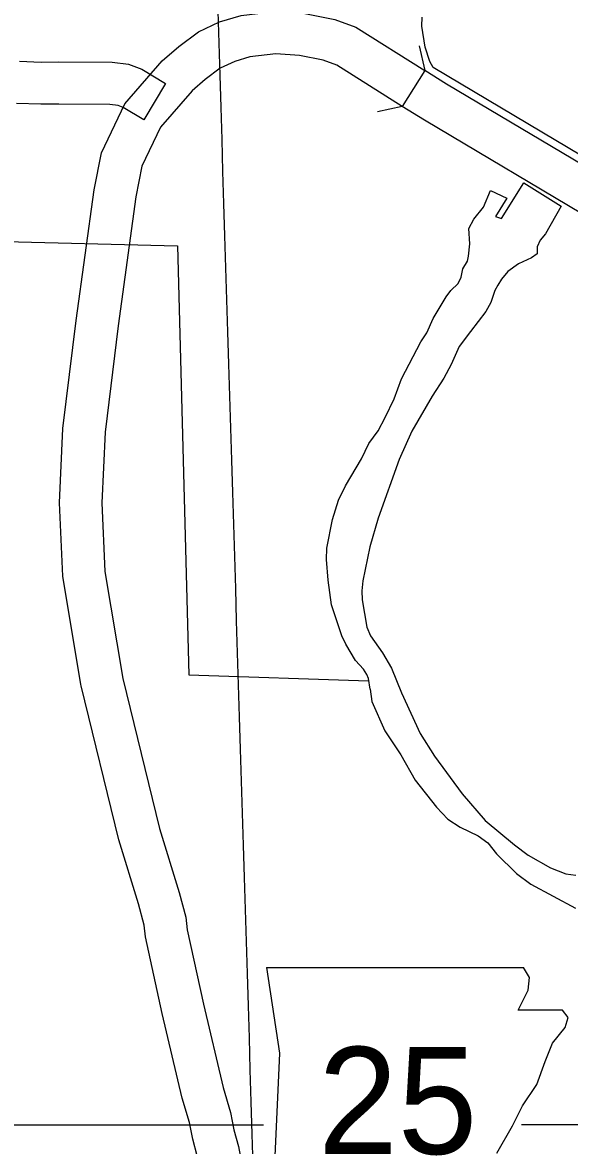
# Model space of a CAD drawing. Extents: x 1212896 to 1368412, y 378476 to 478763.
# Drawn here: x 1310268 to 1313505, y 427313 to 433963 of the extents above; entities that cross this region are included whole.
import ezdxf

# ---------------------------------------------------------------- set-up
doc = ezdxf.new("R2010")
doc.units = 0
for name, color, linetype in [('Level 10', 7, 'Continuous'), ('Level 21', 7, 'Continuous'), ('Level 37', 7, 'Continuous'), ('Level 5', 7, 'Continuous'), ('Level 60', 7, 'Continuous'), ('Level 7', 7, 'Continuous'), ('Level 9', 7, 'Continuous')]:
    doc.layers.add(name, color=color, linetype=linetype)

msp = doc.modelspace()

# ---------------------------------------------------------------- linework, layer by layer
at = {"layer": 'Level 10'}
for p, q in [((1312648.6, 433677.8), (1312515.6, 433466.1)), ((1311114.3, 433601.5), (1310985.7, 433387.2))]:
    msp.add_line(p, q, dxfattribs=at)
for points in [[(1310613.6, 430042), (1310507.1, 430685.1), (1310487, 431117.9), (1310507, 431557.9), (1310585.7, 432198), (1310691.9, 432971), (1310735.7, 433191.1), (1310872.7, 433481.5), (1311094.9, 433735.6), (1311192.8, 433820.5), (1311309, 433906.9), (1311434.3, 433966), (1311562.2, 434004.1), (1311759.5, 434027.1), (1311939, 434016.6), (1312115.8, 433980.8), (1312239.7, 433934.6), (1312648.6, 433677.8)], [(1310251.3, 433732.8), (1310378.7, 433728.2), (1310482.8, 433729.8)], [(1310482.8, 433729.8), (1310799.6, 433727.4), (1310894.5, 433716.2), (1310974.6, 433685.4), (1311114.3, 433601.5)], [(1312515.6, 433466.1), (1312128.3, 433709.3), (1312046.9, 433739.7), (1311906.7, 433768), (1311766.7, 433776.3), (1311612.7, 433758.3), (1311523.8, 433731.9), (1311438.3, 433691.4), (1311349.5, 433625.4), (1311271.7, 433558), (1311083.9, 433343.2), (1310974.9, 433112.2), (1310938.6, 432929.5), (1310833.6, 432165.7), (1310756.3, 431536.9), (1310737.2, 431118), (1310756.1, 430711.5), (1310861.3, 430078.1)], [(1313826.3, 432977.5), (1313776.7, 433003.4), (1312776.7, 433597.3), (1312648.6, 433677.8)], [(1310483.9, 433479.8), (1310376.2, 433478.2), (1310233.4, 433483.3)], [(1310985.7, 433387.2), (1310864.6, 433459.8), (1310834, 433471.6), (1310784, 433477.5), (1310483.9, 433479.8)], [(1313710.5, 432755.9), (1313654.9, 432785), (1312646.3, 433384), (1312515.6, 433466.1)], [(1310861.3, 430078.1), (1311079.3, 429190.5), (1311195.9, 428811.7), (1311234.2, 428664.7), (1311242.9, 428590.1), (1311338.2, 428149.7), (1311454.9, 427657.2), (1311499.6, 427507.9), (1311518.9, 427406.5), (1311545.7, 427308), (1311655.5, 426723.8), (1311738, 426418), (1311823.6, 426154.3), (1311850.2, 426033.7), (1311897.7, 425874.8), (1312091.7, 425292.7), (1312143.5, 425160.2), (1312311.2, 424551.9), (1312353.1, 424339.6), (1312353.2, 424130.6), (1312344.2, 423994.3)], [(1312101.2, 424053.2), (1312103.2, 424136.8), (1312103.1, 424315.1), (1312067.8, 424494.4), (1311905.9, 425081.2), (1311856.5, 425207.6), (1311659.3, 425799.4), (1311608, 425970.9), (1311582.1, 426088.6), (1311498.2, 426346.7), (1311411.6, 426668.1), (1311301.9, 427252), (1311275.1, 427350.2), (1311256.4, 427448.6), (1311213.3, 427592.5), (1311094.4, 428094.4), (1310996, 428549), (1310987.9, 428618.5), (1310955.4, 428743.4), (1310838.3, 429123.9), (1310615.3, 430034.4), (1310613.6, 430042)]]:
    msp.add_lwpolyline(points, dxfattribs=at)
at = {"layer": 'Level 21'}
for p, q in [((1311712.2, 428367.8), (1311788.3, 427860.3)), ((1313268.7, 428308.6), (1313233.6, 428367.1)), ((1313260.2, 428232.5), (1313268.7, 428308.6)), ((1313201, 428114), (1313260.2, 428232.5)), ((1313463.2, 428114), (1313201, 428114)), ((1313497, 428071.8), (1313463.2, 428114)), ((1313480.1, 428012.5), (1313497, 428071.8)), ((1313404, 427919.5), (1313480.1, 428012.5)), ((1311788.3, 427860.3), (1311754.5, 427090.5)), ((1313361.7, 427809.5), (1313404, 427919.5)), ((1313310.9, 427674.2), (1313361.7, 427809.5)), ((1313226.4, 427547.3), (1313310.9, 427674.2)), ((1313167.1, 427428.9), (1313226.4, 427547.3)), ((1313074.1, 427268.2), (1313167.1, 427428.9))]:
    msp.add_line(p, q, dxfattribs=at)
msp.add_lwpolyline([(1311712.2, 428367.8), (1313233.6, 428367.1)], dxfattribs=at)
at = {"layer": 'Level 37'}
for points in [[(1312615.2, 433824), (1312648.6, 433677.8)], [(1312515.6, 433466.1), (1312369.4, 433432.6)]]:
    msp.add_lwpolyline(points, dxfattribs=at)
at = {"layer": 'Level 5'}
for points in [[(1311694.6, 427434), (1310158.5, 427433)], [(1314361.9, 427435.9), (1313221.2, 427435.1)]]:
    msp.add_lwpolyline(points, dxfattribs=at)
at = {"layer": 'Level 60'}
msp.add_spline([(1312809.8, 388461.7), (1311685.6, 425480.9), (1311315.8, 437639.7)], degree=3, dxfattribs=at)
at = {"layer": 'Level 7'}
for points in [[(1310061.3, 432307.8), (1310085.2, 432667.2), (1311184.7, 432640.9)], [(1311184.7, 432640.9), (1311253, 430100.5)], [(1311253, 430100.5), (1312316, 430064.1)]]:
    msp.add_lwpolyline(points, dxfattribs=at)
at = {"layer": 'Level 9'}
for points in [[(1314536.4, 434093.6), (1314425, 433934.4), (1314363.3, 433817.7), (1314329.6, 433772.7), (1314305.3, 433713.1), (1314240.7, 433631.2), (1314202.5, 433567.1), (1314091.9, 433414), (1314038.4, 433291.5), (1314014.3, 433257.8), (1313976.3, 433225.7), (1313881.5, 433113), (1313818.9, 433029.2), (1312697.5, 433696.6), (1312678.8, 433731.2), (1312651.5, 433817.1), (1312631.1, 433940.3), (1312633.6, 433993.2)], [(1312324.9, 430014.3), (1312314.9, 430078.8), (1312306.3, 430102.5), (1312286.5, 430132.8), (1312238.1, 430185.2), (1312180.5, 430281.2), (1312157.1, 430331.4), (1312096.1, 430515.1), (1312076, 430661.2), (1312067.6, 430783.7), (1312069.8, 430849.6), (1312102.4, 431019.4), (1312137.8, 431134.2), (1312179.4, 431219.4), (1312273.8, 431379), (1312318.2, 431470.2), (1312372.1, 431544.8), (1312414.8, 431623), (1312466.7, 431733.4), (1312511.3, 431853.5), (1312625.1, 432071.7), (1312660.5, 432125.7), (1312699.1, 432210.7), (1312774.5, 432337.8), (1312802.4, 432375.6), (1312845.2, 432417.9), (1312863.1, 432455.4), (1312872.8, 432503.6), (1312901.4, 432549.4), (1312907.6, 432579.5), (1312914.6, 432651.6), (1312909, 432743.3), (1312938.5, 432797.1), (1312995.4, 432869.7), (1313037.7, 432966.8), (1313133.8, 432921.9), (1313067.9, 432813.1), (1313103.2, 432802.2), (1313235.1, 433013.9), (1313456.5, 432875), (1313362.4, 432710.5), (1313331.4, 432673.6), (1313313.5, 432635.1), (1313313.7, 432592.2), (1313279.4, 432569.2), (1313203.5, 432532.9), (1313140.9, 432488), (1313102.2, 432442.9), (1313080.2, 432406.3), (1313064.1, 432375.8), (1313039.1, 432304.2), (1313009.6, 432251.3), (1312919, 432132.7)], [(1312919, 432132.7), (1312852.5, 432044.8), (1312804.6, 431937.5), (1312760.9, 431856.3), (1312691.9, 431750.4), (1312571.9, 431543), (1312497.6, 431375), (1312373.3, 431027.7), (1312323.3, 430857.6), (1312281.9, 430656.6), (1312276.5, 430597.6), (1312278, 430544.7), (1312305.9, 430383.1), (1312326.9, 430330.7), (1312398.6, 430231.1), (1312452.1, 430139), (1312511, 429994.1), (1312621.6, 429752), (1312705.2, 429618.9), (1312870.3, 429395.5), (1313005.5, 429238), (1313179.3, 429092.7), (1313259.9, 429032.4), (1313392.8, 428957.7), (1313483.7, 428921.6), (1313541.8, 428914.4)], [(1312324.9, 430014.3), (1312334.7, 429942.7), (1312412.5, 429767.4), (1312506.3, 429625.6), (1312592.4, 429475.6), (1312717.7, 429315.9), (1312785.5, 429246.1), (1312858.8, 429197.5), (1312963.7, 429146.9), (1313021.1, 429105.7), (1313073.9, 429040.5), (1313191, 428924.4), (1313276.4, 428861), (1313540.3, 428718.7)]]:
    msp.add_lwpolyline(points, dxfattribs=at)

# ---------------------------------------------------------------- texts
at = {"layer": 'Level 21'}
msp.add_text('25', height=633.6, dxfattribs=at).set_placement((1312017.4, 427262.7))

doc.saveas('drawing.dxf')
